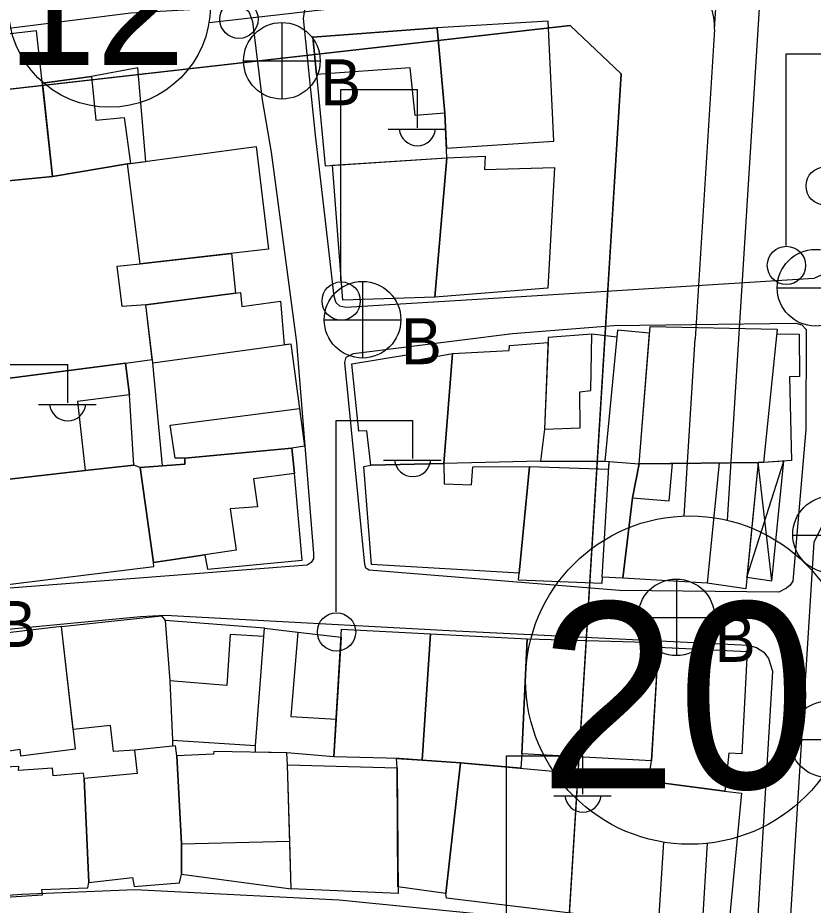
# Model space of a CAD drawing. Extents: x 417997 to 421451, y 4451742 to 4455216.
# Drawn here: x 420402.7 to 420475.4, y 4453587.9 to 4453669 of the extents above; entities that cross this region are included whole.
import ezdxf

# ---------------------------------------------------------------- set-up
doc = ezdxf.new("R2010")
doc.units = 0
for name, color, linetype in [('ADAKENARI', 7, 'Continuous'), ('B_Mesken', 7, 'Continuous'), ('B_Sundurma', 7, 'Continuous'), ('B_Teras', 7, 'Continuous'), ('KALDIRIM', 7, 'Continuous'), ('KD_DAIRE', 7, 'Continuous'), ('KD_YGEN', 7, 'Continuous'), ('PL_KON_MEV_350', 7, 'Continuous'), ('PL_TİCK', 7, 'Continuous'), ('S_Elektrik_Diregi', 7, 'Continuous'), ('S_Rogar_Kapagi', 7, 'Continuous'), ('S_Rogar_Kapagi_Buski', 7, 'Continuous'), ('TR_TİCK', 7, 'Continuous'), ('Yol_Sose', 7, 'Continuous')]:
    doc.layers.add(name, color=color, linetype=linetype)

msp = doc.modelspace()

# ---------------------------------------------------------------- linework, layer by layer
at = {"layer": 'ADAKENARI'}
for p, q in [((420375.529, 4453659.478), (420453.209, 4453668.331)), ((420375.529, 4453659.478), (420453.209, 4453668.331)), ((420453.209, 4453668.331), (420457.868, 4453663.906)), ((420453.209, 4453668.331), (420457.868, 4453663.906)), ((420457.868, 4453663.906), (420443.003, 4453422.528)), ((420457.868, 4453663.906), (420443.003, 4453422.528)), ((420467.76, 4453496.778), (420475.502, 4453621.135)), ((420467.76, 4453496.778), (420475.502, 4453621.135))]:
    msp.add_line(p, q, dxfattribs=at)
at = {"layer": 'B_Mesken'}
for points in [[(420430.037, 4453663.847), (420430.823, 4453655.504), (420441.948, 4453656.231), (420441.781, 4453660.317), (420441.075, 4453668.094), (420429.694, 4453667.258)], [(420441.913, 4453657.104), (420451.741, 4453657.748), (420451.215, 4453668.713), (420441.075, 4453668.094), (420441.781, 4453660.317)], [(420405.023, 4453662.895), (420404.454, 4453667.828), (420395.46, 4453666.785), (420396.843, 4453653.632), (420405.932, 4453654.516)], [(420413.727, 4453664.443), (420409.472, 4453663.655), (420405.005, 4453663.05), (420405.932, 4453654.516), (420412.79, 4453655.675), (420413.048, 4453655.711), (420414.464, 4453655.903)], [(420412.79, 4453655.675), (420424.546, 4453657.274), (420425.665, 4453647.886), (420413.929, 4453646.524)], [(420440.848, 4453643.478), (420432.436, 4453643.208), (420431.519, 4453655.549), (420441.948, 4453656.231)], [(420440.848, 4453643.478), (420441.948, 4453656.231), (420445.455, 4453656.366), (420445.394, 4453655.15), (420451.781, 4453655.351), (420451.173, 4453644.321)], [(420396.843, 4453653.632), (420399.142, 4453635.726), (420412.593, 4453637.468), (420415.044, 4453637.802), (420414.447, 4453642.785), (420412.3, 4453642.632), (420411.835, 4453646.338), (420413.929, 4453646.524), (420412.79, 4453655.675), (420405.932, 4453654.516)], [(420414.447, 4453642.785), (420412.3, 4453642.632), (420411.835, 4453646.338), (420413.929, 4453646.524), (420422.263, 4453647.491), (420422.652, 4453643.866)], [(420415.08, 4453637.501), (420414.447, 4453642.785), (420423.106, 4453643.926), (420423.211, 4453642.65), (420426.741, 4453643.115), (420427.084, 4453639.152), (420427.688, 4453639.235), (420428.947, 4453629.872), (420427.793, 4453629.696), (420418.014, 4453628.79), (420418.012, 4453628.217), (420415.985, 4453628.067)], [(420474.132, 4453640.115), (420474.174, 4453636.238), (420473.26, 4453636.219), (420473.432, 4453628.56), (420470.881, 4453628.393), (420459.532, 4453628.27), (420460.529, 4453640.809), (420472.146, 4453640.576), (420472.1, 4453640.134)], [(420450.868, 4453631.439), (420450.499, 4453628.5), (420456.377, 4453628.501), (420459.532, 4453628.27), (420460.48, 4453640.194), (420457.536, 4453640.462), (420457.474, 4453639.83), (420455.188, 4453640.113), (420451.214, 4453639.794)], [(420442.465, 4453638.355), (420447.643, 4453638.617), (420447.679, 4453639.083), (420451.195, 4453639.348), (420450.868, 4453631.439), (420450.499, 4453628.5), (420441.668, 4453628.289)], [(420441.668, 4453628.289), (420435.01, 4453628.141), (420434.633, 4453631.287), (420433.905, 4453631.249), (420433.279, 4453637.412), (420438.262, 4453638.227), (420438.49, 4453637.625), (420442.465, 4453638.355)], [(420408.897, 4453627.643), (420413.348, 4453628.136), (420412.948, 4453634.564), (420412.593, 4453637.468), (420398.216, 4453635.606), (420399.274, 4453626.55)], [(420419.835, 4453619.939), (420420.075, 4453618.649), (420428.744, 4453619.452), (420428.028, 4453627.376), (420427.793, 4453629.696), (420418.014, 4453628.79), (420418.012, 4453628.217), (420413.929, 4453627.916), (420415.139, 4453619.231)], [(420449.512, 4453628.004), (420456.748, 4453627.78), (420456.791, 4453628.471), (420459.532, 4453628.27), (420458.912, 4453625.159), (420458.038, 4453617.824), (420456.133, 4453617.902), (420456.107, 4453617.315), (420448.485, 4453617.636)], [(420470.408, 4453628.388), (420469.266, 4453616.827), (420465.737, 4453617.357), (420458.038, 4453617.824), (420458.912, 4453625.159), (420459.532, 4453628.27), (420462.577, 4453628.303)], [(420399.274, 4453626.55), (420400.549, 4453617.092), (420415.195, 4453618.888), (420415.139, 4453619.231), (420413.929, 4453627.916), (420413.348, 4453628.136), (420408.897, 4453627.643)], [(420448.55, 4453618.284), (420435.075, 4453619.061), (420434.379, 4453628.016), (420435.01, 4453628.141), (420441.668, 4453628.289), (420441.693, 4453626.435), (420444.204, 4453626.33), (420444.339, 4453627.995), (420449.512, 4453628.004)], [(420406.741, 4453613.405), (420415.891, 4453614.359), (420416.205, 4453613.957), (420416.648, 4453608.419), (420416.883, 4453603.02), (420416.883, 4453602.458), (420413.41, 4453602.107), (420411.488, 4453601.959), (420411.216, 4453604.356), (420407.811, 4453603.996)], [(420425.224, 4453612.473), (420425.304, 4453613.246), (420416.205, 4453613.957), (420416.648, 4453608.419), (420416.883, 4453603.02), (420424.482, 4453602.526)], [(420400.762, 4453600.52), (420400.557, 4453601.829), (420402.95, 4453602.19), (420403.001, 4453601.592), (420408.012, 4453602.222), (420406.741, 4453613.405), (420397.695, 4453612.334), (420398.596, 4453600.382)], [(420428.335, 4453612.883), (420432.284, 4453612.434), (420431.843, 4453604.942), (420431.64, 4453601.496), (420427.322, 4453601.844), (420424.472, 4453601.906), (420424.482, 4453602.526), (420425.224, 4453612.473), (420425.304, 4453613.246)], [(420437.587, 4453601.321), (420431.64, 4453601.496), (420432.326, 4453613.142), (420440.444, 4453612.72), (420439.702, 4453601.177)], [(420448.792, 4453601.771), (420448.705, 4453600.448), (420443.212, 4453600.939), (420439.702, 4453601.177), (420440.444, 4453612.72), (420449.305, 4453612.263)], [(420448.792, 4453601.771), (420449.305, 4453612.263), (420461.303, 4453611.921), (420460.653, 4453601.118)], [(420461.278, 4453611.504), (420469.405, 4453611.108), (420468.9, 4453601.749), (420467.704, 4453601.809), (420467.366, 4453598.339), (420460.38, 4453599.272), (420460.653, 4453601.118)], [(420417.269, 4453601.57), (420417.167, 4453602.486), (420413.41, 4453602.107), (420413.66, 4453599.968), (420408.821, 4453599.514), (420409.254, 4453590.001), (420413.224, 4453590.464), (420413.385, 4453589.639), (420417.53, 4453589.979), (420417.697, 4453590.754), (420417.708, 4453593.521)], [(420417.708, 4453593.521), (420417.697, 4453590.754), (420427.737, 4453589.436), (420427.611, 4453593.786), (420427.409, 4453600.766), (420427.322, 4453601.844), (420420.663, 4453601.988), (420420.643, 4453601.719), (420417.269, 4453601.57)], [(420427.409, 4453600.766), (420437.406, 4453600.47), (420437.491, 4453588.989), (420427.737, 4453589.436)], [(420441.875, 4453588.993), (420437.486, 4453589.612), (420437.406, 4453600.47), (420437.359, 4453601.328), (420439.702, 4453601.177), (420443.212, 4453600.939)], [(420443.212, 4453600.939), (420457.399, 4453599.67), (420467.323, 4453598.344), (420468.862, 4453598.152), (420467.656, 4453585.456), (420441.936, 4453588.585), (420441.875, 4453588.993)], [(420398.694, 4453588.467), (420405.023, 4453588.886), (420404.955, 4453589.367), (420409.158, 4453589.505), (420409.254, 4453590.001), (420408.821, 4453599.514), (420408.761, 4453599.995), (420405.975, 4453599.744), (420405.935, 4453600.461), (420402.832, 4453600.239), (420402.845, 4453600.613), (420400.762, 4453600.52), (420398.596, 4453600.382), (420397.801, 4453600.307)]]:
    msp.add_lwpolyline(points, close=True, dxfattribs=at)
at = {"layer": 'B_Sundurma'}
for p, q in [((420469.371, 4453617.89), (420472.756, 4453628.516)), ((420471.636, 4453617.584), (420470.408, 4453628.388))]:
    msp.add_line(p, q, dxfattribs=at)
msp.add_lwpolyline([(420469.371, 4453617.89), (420471.636, 4453617.584), (420472.756, 4453628.516), (420470.881, 4453628.393), (420470.408, 4453628.388)], close=True, dxfattribs=at)
at = {"layer": 'B_Teras'}
for points in [[(420430.037, 4453663.847), (420429.694, 4453667.258), (420441.075, 4453668.094), (420441.781, 4453660.317), (420439.048, 4453660.089), (420438.611, 4453664.452)], [(420405.005, 4453663.05), (420409.472, 4453663.655), (420409.887, 4453659.652), (420412.467, 4453659.919), (420413.048, 4453655.711), (420412.79, 4453655.675), (420405.932, 4453654.516)], [(420460.529, 4453640.809), (420472.146, 4453640.576), (420470.881, 4453628.393), (420459.532, 4453628.27)], [(420451.214, 4453639.794), (420450.868, 4453631.439), (420454.126, 4453631.561), (420454.112, 4453634.845), (420455.106, 4453634.953), (420455.188, 4453640.113)], [(420460.48, 4453640.194), (420457.536, 4453640.462), (420456.377, 4453628.501), (420459.532, 4453628.27)], [(420415.985, 4453628.067), (420415.08, 4453637.501), (420427.688, 4453639.235), (420428.947, 4453629.872), (420427.793, 4453629.696), (420418.014, 4453628.79), (420418.012, 4453628.217)], [(420399.274, 4453626.55), (420398.216, 4453635.606), (420412.593, 4453637.468), (420412.948, 4453634.564), (420408.193, 4453633.944), (420408.897, 4453627.643)], [(420417.117, 4453628.776), (420416.685, 4453631.806), (420428.484, 4453633.32), (420428.947, 4453629.872), (420427.793, 4453629.696), (420418.014, 4453628.79)], [(420413.929, 4453627.916), (420418.012, 4453628.217), (420418.014, 4453628.79), (420427.793, 4453629.696), (420428.028, 4453627.376), (420424.279, 4453626.876), (420424.643, 4453624.327), (420422.145, 4453624.142), (420422.691, 4453620.37), (420415.139, 4453619.231)], [(420458.038, 4453617.824), (420456.133, 4453617.902), (420456.791, 4453628.471), (420459.532, 4453628.27), (420458.912, 4453625.159)], [(420466.824, 4453628.349), (420465.737, 4453617.357), (420458.038, 4453617.824), (420458.912, 4453625.159), (420462.28, 4453624.88), (420462.577, 4453628.303)], [(420425.304, 4453613.246), (420428.335, 4453612.883), (420427.693, 4453605.164), (420431.843, 4453604.942), (420431.64, 4453601.496), (420427.322, 4453601.844), (420424.472, 4453601.906), (420424.482, 4453602.526), (420425.224, 4453612.473)], [(420416.648, 4453608.419), (420416.883, 4453603.02), (420424.482, 4453602.526), (420425.224, 4453612.473), (420422.164, 4453612.66), (420421.837, 4453608.018)], [(420427.409, 4453600.766), (420427.322, 4453601.844), (420420.663, 4453601.988), (420420.643, 4453601.719), (420417.269, 4453601.57), (420417.708, 4453593.521), (420427.611, 4453593.786)]]:
    msp.add_lwpolyline(points, close=True, dxfattribs=at)
at = {"layer": 'KALDIRIM'}
for p, q in [((420467.609, 4453623.095), (420475.429, 4453748.7)), ((420467.609, 4453623.095), (420475.429, 4453748.7)), ((420466.393, 4453667.947), (420467.277, 4453682.139)), ((420466.393, 4453667.947), (420467.277, 4453682.139)), ((420420.229, 4453668.598), (420460.837, 4453673.226)), ((420420.229, 4453668.598), (420460.837, 4453673.226)), ((420466.393, 4453667.947), (420464.634, 4453639.693)), ((420466.393, 4453667.947), (420464.634, 4453639.693)), ((420463.626, 4453623.489), (420464.634, 4453639.693)), ((420463.626, 4453623.489), (420464.634, 4453639.693)), ((420451.083, 4453422.027), (420461.77, 4453593.689)), ((420451.083, 4453422.027), (420461.77, 4453593.689)), ((420460.026, 4453501.306), (420465.772, 4453593.586)), ((420460.026, 4453501.306), (420465.772, 4453593.586))]:
    msp.add_line(p, q, dxfattribs=at)
msp.add_arc((420461.403, 4453668.258), 5, 356.43748, 96.50135, dxfattribs=at)
msp.add_arc((420461.403, 4453668.258), 5, 356.43748, 96.50135, dxfattribs=at)
at = {"layer": 'KD_DAIRE'}
for centre, radius in [((420411.12, 4453670.071), 9.227), ((420411.12, 4453670.071), 9.227), ((420464.151, 4453608.499), 15), ((420464.151, 4453608.499), 15)]:
    msp.add_circle(centre, radius, dxfattribs=at)
at = {"layer": 'PL_KON_MEV_350'}
msp.add_lwpolyline([(420634.671, 4453409.245), (420476.213, 4453482.596), (420467.76, 4453496.778), (420475.502, 4453621.135), (420533.428, 4453735.185), (420558.101, 4453764.736), (420671.713, 4453678.092)], dxfattribs=at)
at = {"layer": 'PL_TİCK'}
msp.add_lwpolyline([(420361.033, 4453422.738), (420437.706, 4453417.855), (420443.003, 4453422.528), (420457.868, 4453663.906), (420453.209, 4453668.331), (420375.529, 4453659.478), (420361.033, 4453422.738)], dxfattribs=at)
msp.add_lwpolyline([(420361.033, 4453422.738), (420437.706, 4453417.855), (420443.003, 4453422.528), (420457.868, 4453663.906), (420453.209, 4453668.331), (420375.529, 4453659.478), (420361.033, 4453422.738)], dxfattribs=at)
at = {"layer": 'S_Elektrik_Diregi'}
for p, q in [((420472.943, 4453648.226), (420472.943, 4453665.726)), ((420472.943, 4453665.726), (420479.944, 4453665.726)), ((420432.262, 4453644.974), (420432.262, 4453662.474)), ((420432.262, 4453662.474), (420439.262, 4453662.474)), ((420439.262, 4453658.974), (420439.262, 4453662.474)), ((420436.602, 4453658.834), (420441.852, 4453658.834)), ((420400.312, 4453637.332), (420407.312, 4453637.332)), ((420407.312, 4453633.832), (420407.312, 4453637.332)), ((420404.652, 4453633.692), (420409.902, 4453633.692)), ((420431.837, 4453614.736), (420431.837, 4453632.236)), ((420431.837, 4453632.236), (420438.837, 4453632.236)), ((420438.837, 4453628.736), (420438.837, 4453632.236)), ((420436.177, 4453628.596), (420441.427, 4453628.596)), ((420447.388, 4453584.075), (420447.388, 4453601.576)), ((420447.388, 4453601.576), (420454.388, 4453601.576)), ((420454.388, 4453598.076), (420454.388, 4453601.576)), ((420451.728, 4453597.936), (420456.978, 4453597.936))]:
    msp.add_line(p, q, dxfattribs=at)
for centre in [(420422.954, 4453668.886), (420476.521, 4453653.652), (420472.979, 4453646.39), (420432.298, 4453643.138), (420431.873, 4453612.9)]:
    msp.add_circle(centre, 1.75, dxfattribs=at)
for centre in [(420439.263, 4453658.987), (420407.313, 4453633.845), (420438.837, 4453628.748), (420454.389, 4453598.088)]:
    msp.add_arc(centre, 1.658, 184.83843, 355.14641, dxfattribs=at)
at = {"layer": 'S_Rogar_Kapagi'}
msp.add_line((420473.535, 4453621.74), (420480.535, 4453621.74), dxfattribs=at)
msp.add_circle((420477.051, 4453621.803), 3.5, dxfattribs=at)
at = {"layer": 'S_Rogar_Kapagi_Buski'}
for p, q in [((420426.881, 4453668.592), (420426.881, 4453661.592)), ((420423.381, 4453665.092), (420430.381, 4453665.092)), ((420434.251, 4453644.932), (420434.251, 4453637.932)), ((420472.132, 4453644.352), (420479.132, 4453644.352)), ((420430.751, 4453641.432), (420437.751, 4453641.432)), ((420462.921, 4453617.732), (420462.921, 4453610.732)), ((420459.421, 4453614.232), (420466.422, 4453614.232)), ((420473.282, 4453603.082), (420480.282, 4453603.082))]:
    msp.add_line(p, q, dxfattribs=at)
for centre in [(420426.881, 4453665.092), (420475.632, 4453644.352), (420434.251, 4453641.432), (420462.921, 4453614.232), (420476.782, 4453603.082)]:
    msp.add_circle(centre, 3.5, dxfattribs=at)
at = {"layer": 'TR_TİCK'}
msp.add_lwpolyline([(420457.868, 4453663.906), (420453.209, 4453668.331), (420375.529, 4453659.478), (420361.033, 4453422.738), (420437.706, 4453417.855), (420443.003, 4453422.528), (420457.868, 4453663.906)], dxfattribs=at)
msp.add_lwpolyline([(420457.868, 4453663.906), (420453.209, 4453668.331), (420375.529, 4453659.478), (420361.033, 4453422.738), (420437.706, 4453417.855), (420443.003, 4453422.528), (420457.868, 4453663.906)], dxfattribs=at)
at = {"layer": 'Yol_Sose'}
for points in [[(420429.96, 4453658.306), (420428.844, 4453668.945), (420428.965, 4453669.734), (420429.429, 4453670.18), (420475.384, 4453672.544), (420476.679, 4453672.343), (420477.768, 4453671.704), (420478.711, 4453670.733), (420479.172, 4453669.234), (420479.272, 4453667.435), (420478.999, 4453664.56), (420476.563, 4453646.228), (420476.16, 4453645.514), (420475.492, 4453645.194), (420449.227, 4453643.562), (420432.722, 4453642.548), (420432.177, 4453642.664), (420431.826, 4453642.974), (420431.665, 4453643.559), (420430.851, 4453650.472)], [(420425.899, 4453656.728), (420428.215, 4453639.354), (420429.763, 4453620.08), (420429.758, 4453619.577), (420429.558, 4453619.254), (420429.206, 4453619.013), (420400.402, 4453616.792), (420400.022, 4453617.083), (420399.775, 4453617.578), (420397.293, 4453641.804), (420393.809, 4453665.563), (420393.953, 4453666.147), (420394.242, 4453666.745), (420394.89, 4453667.189), (420413.083, 4453669.473), (420423.312, 4453670.062), (420423.867, 4453669.605), (420424.181, 4453668.678), (420425.073, 4453661.538)], [(420425.073, 4453661.538), (420425.899, 4453656.728)], [(420430.851, 4453650.472), (420429.96, 4453658.306)], [(420457.204, 4453640.913), (420473.843, 4453641.125), (420474.398, 4453640.955), (420474.771, 4453640.522), (420474.74, 4453631.389), (420473.561, 4453617.528), (420473.326, 4453617.16), (420472.987, 4453616.905), (420472.275, 4453616.533), (420457.733, 4453616.677), (420434.847, 4453618.539), (420434.551, 4453618.737), (420434.459, 4453619.068), (420432.636, 4453637.53), (420432.761, 4453638), (420433.431, 4453638.347), (420447.943, 4453640.175)], [(420447.943, 4453640.175), (420457.204, 4453640.913)], [(420397.99, 4453612.782), (420413.972, 4453614.295), (420416.215, 4453614.434), (420442.152, 4453613.035), (420469.492, 4453611.702), (420470.242, 4453611.481), (420470.928, 4453611.059), (420471.353, 4453610.46), (420471.71, 4453609.314), (420470.37, 4453586.969)], [(420467.593, 4453584.857), (420432.104, 4453588.386), (420413.458, 4453589.325), (420403.112, 4453588.911), (420377.885, 4453587.119)]]:
    msp.add_lwpolyline(points, dxfattribs=at)

# ---------------------------------------------------------------- texts
at = {"layer": 'KD_YGEN'}
for s, height, p in [('12', 10.9049, (420401.811, 4453664.707)), ('12', 10.9049, (420401.811, 4453664.707)), ('20', 17, (420450.387, 4453598.603)), ('20', 17, (420450.387, 4453598.603))]:
    msp.add_text(s, height=height, dxfattribs=at).set_placement(p)
at = {"layer": 'S_Rogar_Kapagi_Buski'}
for p in [(420430.381, 4453661.027), (420437.751, 4453637.367), (420400.692, 4453611.527), (420466.422, 4453610.167)]:
    msp.add_text('B', height=4.2, dxfattribs=at).set_placement(p)

doc.saveas('drawing.dxf')
